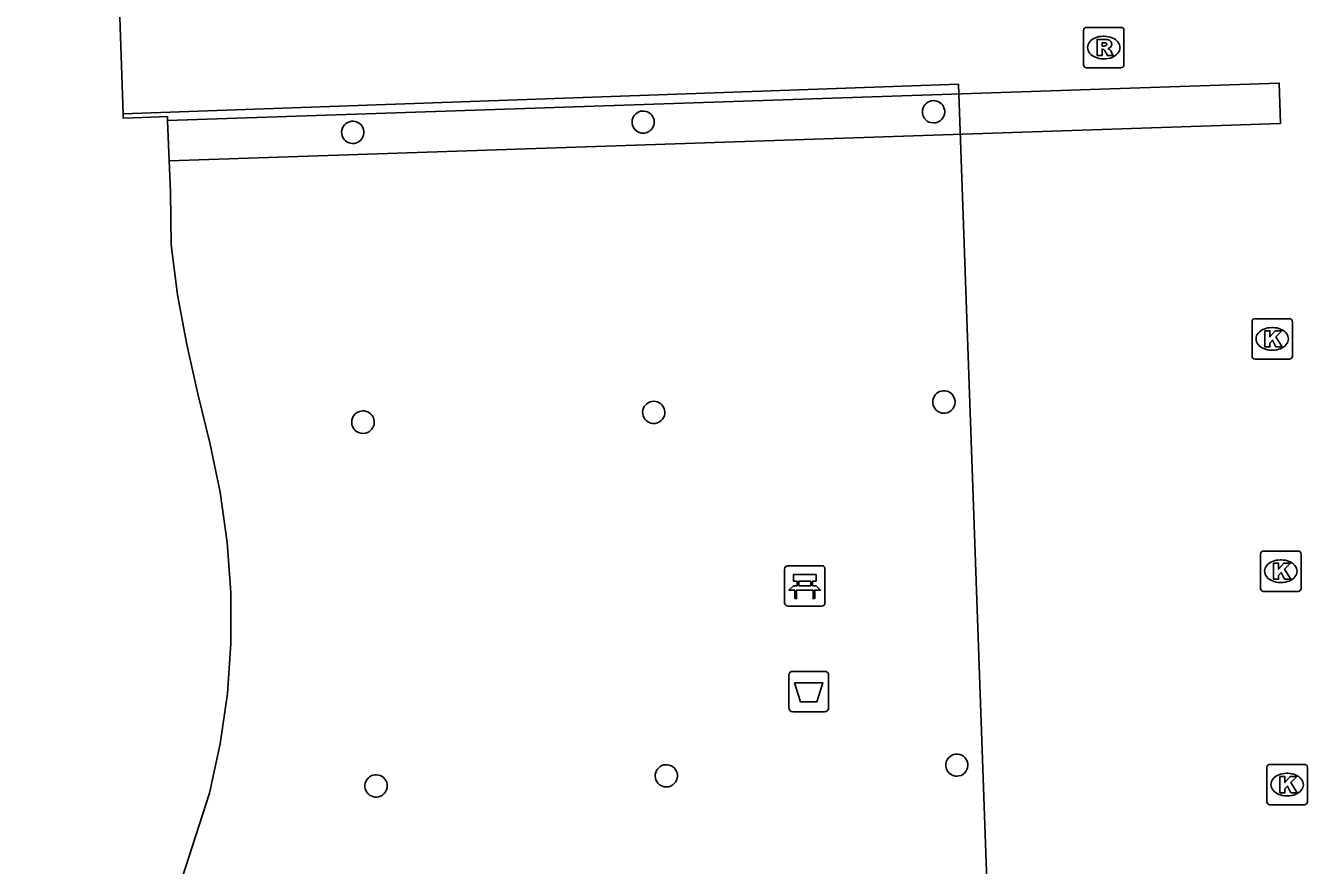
# Model space of a CAD drawing. Extents: x 160557 to 161245, y 385330 to 386505.
# Drawn here: x 160882.89 to 160914.65, y 386254.83 to 386275.63 of the extents above; entities that cross this region are included whole.
import ezdxf

# ---------------------------------------------------------------- set-up
doc = ezdxf.new("R2010")
doc.units = 0
for name, color, linetype in [('IMGEO_Afvalbak', 7, 'Continuous'), ('IMGEO_Bank', 7, 'Continuous'), ('IMGEO_Kolk', 7, 'Continuous'), ('IMGEO_Muur', 7, 'Continuous'), ('IMGEO_Pand', 7, 'Continuous'), ('IMGEO_Pand_overbouw', 7, 'Continuous'), ('IMGEO_Rioolput', 7, 'Continuous')]:
    doc.layers.add(name, color=color, linetype=linetype)

msp = doc.modelspace()

# ---------------------------------------------------------------- linework, layer by layer
at = {"layer": 'IMGEO_Afvalbak'}
for p, q in [((160901.898, 386259.633), (160902.688, 386259.633)), ((160902.688, 386259.633), (160901.898, 386259.633)), ((160901.798, 386258.733), (160901.798, 386259.533)), ((160901.798, 386259.533), (160901.798, 386258.733)), ((160902.788, 386259.533), (160902.788, 386258.733)), ((160902.788, 386258.733), (160902.788, 386259.533)), ((160902.688, 386258.633), (160901.898, 386258.633)), ((160901.898, 386258.633), (160902.688, 386258.633))]:
    msp.add_line(p, q, dxfattribs=at)
msp.add_lwpolyline([(160901.941, 386259.347), (160902.645, 386259.347), (160902.496, 386258.877), (160902.09, 386258.877), (160901.941, 386259.347)], dxfattribs=at)
for centre, start, end in [((160901.898, 386259.533), 90, 180), ((160901.898, 386259.533), 90, 180), ((160902.688, 386259.533), 0, 90), ((160902.688, 386259.533), 360, 90), ((160901.898, 386258.733), 180, 270), ((160901.898, 386258.733), 180, 270), ((160902.688, 386258.733), 270, 0), ((160902.688, 386258.733), 270, 0)]:
    msp.add_arc(centre, 0.1, start, end, dxfattribs=at)
at = {"layer": 'IMGEO_Bank'}
for p, q in [((160901.697, 386261.325), (160901.697, 386262.166)), ((160901.697, 386262.166), (160901.697, 386261.325)), ((160901.772, 386262.25), (160902.613, 386262.25)), ((160902.613, 386262.25), (160901.772, 386262.25)), ((160902.697, 386262.175), (160902.697, 386261.334)), ((160902.697, 386261.334), (160902.697, 386262.175)), ((160902.006, 386261.756), (160902.006, 386261.862)), ((160902.05, 386261.862), (160902.05, 386261.756)), ((160902.338, 386261.868), (160902.056, 386261.868)), ((160902.344, 386261.756), (160902.344, 386261.862)), ((160902.388, 386261.862), (160902.388, 386261.756)), ((160902.394, 386261.648), (160902.001, 386261.648)), ((160902.056, 386261.75), (160902.338, 386261.75)), ((160902.622, 386261.25), (160901.781, 386261.25)), ((160901.781, 386261.25), (160902.622, 386261.25))]:
    msp.add_line(p, q, dxfattribs=at)
for points in [[(160902, 386261.868), (160901.914, 386261.868), (160901.914, 386262.029), (160902.477, 386262.029), (160902.477, 386261.868), (160902.394, 386261.868)], [(160901.944, 386261.648), (160901.802, 386261.648), (160901.914, 386261.75), (160902, 386261.75)], [(160901.994, 386261.641), (160901.994, 386261.434), (160901.951, 386261.434), (160901.951, 386261.641)], [(160902.394, 386261.75), (160902.477, 386261.75), (160902.589, 386261.648), (160902.45, 386261.648)], [(160902.444, 386261.641), (160902.444, 386261.434), (160902.4, 386261.434), (160902.4, 386261.641)]]:
    msp.add_lwpolyline(points, dxfattribs=at)
for centre, radius, start, end in [((160901.775, 386262.172), 0.0779, 92.4484, 184.2845), ((160901.775, 386262.172), 0.0779, 92.4484, 184.2845), ((160902.619, 386262.172), 0.0779, 2.4484, 94.2845), ((160902.619, 386262.172), 0.0779, 2.4484, 94.2845), ((160901.999, 386261.861), 0.00671, 2.8957, 87.1043), ((160902.056, 386261.861), 0.00671, 92.8957, 177.1043), ((160902.338, 386261.861), 0.00671, 2.8957, 87.1043), ((160902.395, 386261.861), 0.00671, 92.8957, 177.1043), ((160901.944, 386261.641), 0.00671, 2.8957, 87.1043), ((160902.001, 386261.641), 0.00671, 92.8957, 177.1043), ((160901.999, 386261.757), 0.00671, 272.8957, 357.1043), ((160902.056, 386261.757), 0.00671, 182.8957, 267.1043), ((160902.338, 386261.757), 0.00671, 272.8957, 357.1043), ((160902.395, 386261.757), 0.00671, 182.8957, 267.1043), ((160902.393, 386261.641), 0.00671, 2.8957, 87.1043), ((160902.45, 386261.641), 0.00671, 92.8957, 177.1043), ((160901.775, 386261.328), 0.0779, 182.4484, 274.2845), ((160901.775, 386261.328), 0.0779, 182.4484, 274.2845), ((160902.619, 386261.328), 0.0779, 272.4484, 4.2845), ((160902.619, 386261.328), 0.0779, 272.4484, 4.2845)]:
    msp.add_arc(centre, radius, start, end, dxfattribs=at)
at = {"layer": 'IMGEO_Kolk'}
for p, q in [((160913.28, 386267.444), (160913.28, 386268.296)), ((160913.355, 386268.37), (160914.207, 386268.37)), ((160913.768, 386268.15), (160913.793, 386268.15)), ((160914.281, 386268.296), (160914.281, 386267.444)), ((160913.791, 386267.59), (160913.766, 386267.59)), ((160914.207, 386267.37), (160913.355, 386267.37)), ((160913.493, 386261.688), (160913.493, 386262.54)), ((160913.568, 386262.614), (160914.42, 386262.614)), ((160913.981, 386262.394), (160914.006, 386262.394)), ((160914.494, 386262.54), (160914.494, 386261.688)), ((160914.004, 386261.834), (160913.979, 386261.834)), ((160914.42, 386261.614), (160913.568, 386261.614)), ((160913.725, 386257.327), (160914.577, 386257.327)), ((160913.65, 386256.401), (160913.65, 386257.253)), ((160914.138, 386257.107), (160914.163, 386257.107)), ((160914.651, 386257.253), (160914.651, 386256.401)), ((160914.161, 386256.547), (160914.136, 386256.547)), ((160914.577, 386256.327), (160913.725, 386256.327))]:
    msp.add_line(p, q, dxfattribs=at)
for points in [[(160913.28, 386267.444), (160913.28, 386268.296)], [(160913.355, 386268.37), (160914.207, 386268.37)], [(160914.281, 386268.296), (160914.281, 386267.444)], [(160913.601, 386268.07), (160913.724, 386268.07), (160913.724, 386267.919), (160913.854, 386268.07), (160914.018, 386268.07), (160913.872, 386267.919), (160914.025, 386267.67), (160913.873, 386267.67), (160913.788, 386267.834), (160913.724, 386267.767), (160913.724, 386267.67), (160913.601, 386267.67), (160913.601, 386268.07)], [(160914.207, 386267.37), (160913.355, 386267.37)], [(160913.493, 386261.688), (160913.493, 386262.54)], [(160913.568, 386262.614), (160914.42, 386262.614)], [(160914.494, 386262.54), (160914.494, 386261.688)], [(160913.814, 386262.314), (160913.937, 386262.314), (160913.937, 386262.163), (160914.067, 386262.314), (160914.231, 386262.314), (160914.085, 386262.163), (160914.238, 386261.914), (160914.086, 386261.914), (160914.001, 386262.078), (160913.937, 386262.011), (160913.937, 386261.914), (160913.814, 386261.914), (160913.814, 386262.314)], [(160914.42, 386261.614), (160913.568, 386261.614)], [(160913.725, 386257.327), (160914.577, 386257.327)], [(160913.65, 386256.401), (160913.65, 386257.253)], [(160913.971, 386257.027), (160914.094, 386257.027), (160914.094, 386256.876), (160914.224, 386257.027), (160914.388, 386257.027), (160914.242, 386256.876), (160914.395, 386256.627), (160914.243, 386256.627), (160914.158, 386256.791), (160914.094, 386256.724), (160914.094, 386256.627), (160913.971, 386256.627), (160913.971, 386257.027)], [(160914.651, 386257.253), (160914.651, 386256.401)], [(160914.577, 386256.327), (160913.725, 386256.327)]]:
    msp.add_lwpolyline(points, dxfattribs=at)
for centre, start, end in [((160913.357, 386268.294), 91.552, 178.448), ((160913.357, 386268.294), 91.552, 178.448), ((160914.205, 386268.294), 1.552, 88.448), ((160914.205, 386268.294), 1.552, 88.448), ((160913.357, 386267.446), 181.552, 268.448), ((160913.357, 386267.446), 181.552, 268.448), ((160914.205, 386267.446), 271.552, 358.448), ((160914.205, 386267.446), 271.552, 358.448), ((160913.57, 386262.538), 91.552, 178.448), ((160913.57, 386262.538), 91.552, 178.448), ((160914.418, 386262.538), 1.552, 88.448), ((160914.418, 386262.538), 1.552, 88.448), ((160913.57, 386261.69), 181.552, 268.448), ((160913.57, 386261.69), 181.552, 268.448), ((160914.418, 386261.69), 271.552, 358.448), ((160914.418, 386261.69), 271.552, 358.448), ((160913.727, 386257.251), 91.552, 178.448), ((160913.727, 386257.251), 91.552, 178.448), ((160914.575, 386257.251), 1.552, 88.448), ((160914.575, 386257.251), 1.552, 88.448), ((160913.727, 386256.403), 181.552, 268.448), ((160913.727, 386256.403), 181.552, 268.448), ((160914.575, 386256.403), 271.552, 358.448), ((160914.575, 386256.403), 271.552, 358.448)]:
    msp.add_arc(centre, 0.0765, start, end, dxfattribs=at)
for centre, major_axis, ratio, start_param, end_param in [((160913.767, 386267.87), (-0.387, 0.002), 0.722429, 4.712389, 7.853982), ((160913.792, 386267.87), (-0.39, 0.002), 0.717154, 1.570796, 4.712389), ((160913.98, 386262.114), (-0.387, 0.002), 0.722429, 4.712389, 7.853982), ((160914.005, 386262.114), (-0.39, 0.002), 0.717154, 1.570796, 4.712389), ((160914.137, 386256.827), (-0.387, 0.002), 0.722429, 4.712389, 7.853982), ((160914.162, 386256.827), (-0.39, 0.002), 0.717154, 1.570796, 4.712389)]:
    msp.add_ellipse(centre, major_axis=major_axis, ratio=ratio, start_param=start_param, end_param=end_param, dxfattribs=at)
at = {"layer": 'IMGEO_Muur'}
msp.add_lwpolyline([(160886.448, 386272.279), (160913.987, 386273.207), (160913.954, 386274.206), (160886.405, 386273.278)], dxfattribs=at)
at = {"layer": 'IMGEO_Pand'}
for points in [[(160886.405, 386273.278), (160886.403, 386273.338), (160886.401, 386273.378), (160885.57, 386273.35), (160885.304, 386273.341), (160885.3, 386273.446), (160885.138, 386278.243), (160884.867, 386286.275), (160897.579, 386286.734), (160897.575, 386287.035), (160896.545, 386286.987), (160896.315, 386294.368), (160899.12, 386294.454), (160903.452, 386294.586), (160903.553, 386292.042)], [(160886.448, 386272.279), (160886.405, 386273.278)], [(160884.891, 386250.91), (160885.559, 386251.975), (160885.734, 386252.298), (160886.156, 386253.078), (160886.674, 386254.234), (160887.447, 386256.618), (160887.705, 386257.838), (160887.893, 386259.084), (160887.971, 386260.325), (160887.974, 386261.591), (160887.885, 386262.826), (160887.706, 386264.068), (160887.448, 386265.295), (160887.151, 386266.512), (160886.885, 386267.733), (160886.654, 386268.957), (160886.493, 386270.196), (160886.481, 386271.514), (160886.448, 386272.279)]]:
    msp.add_lwpolyline(points, dxfattribs=at)
for centre, radius, start, end in [((160898.191, 386273.24), 0.275, 334.1528, 269.858), ((160905.388, 386273.495), 0.277, 309.0884, 255.4217), ((160890.993, 386272.986), 0.276, 325.241, 289.4436), ((160905.388, 386273.492), 0.274, 255.1431, 309.367), ((160898.189, 386273.242), 0.277, 270.1255, 333.8852), ((160890.995, 386272.983), 0.274, 289.2677, 325.4169), ((160905.644, 386266.306), 0.278, 299.8972, 246.5389), ((160898.453, 386266.048), 0.276, 312.9477, 265.2206), ((160891.247, 386265.806), 0.28, 322.4853, 235.4137), ((160905.644, 386266.301), 0.274, 246.1312, 300.3049), ((160891.246, 386265.802), 0.276, 235.0426, 283.625), ((160891.25, 386265.801), 0.274, 282.7707, 322.9194), ((160898.453, 386266.047), 0.275, 265.0971, 313.0712), ((160898.764, 386257.045), 0.276, 307.9798, 259.6019), ((160905.965, 386257.309), 0.274, 281.1205, 185.2522), ((160891.573, 386256.794), 0.277, 339.8761, 292.6862), ((160905.963, 386257.308), 0.272, 185.0538, 240.4438), ((160905.964, 386257.303), 0.268, 239.7713, 281.5991), ((160891.572, 386256.795), 0.278, 292.8212, 339.7411), ((160898.765, 386257.04), 0.272, 259.1497, 308.432)]:
    msp.add_arc(centre, radius, start, end, dxfattribs=at)
at = {"layer": 'IMGEO_Pand_overbouw'}
for points in [[(160841.116, 386238.151), (160907.206, 386240.496), (160906.008, 386274.182)], [(160906.008, 386274.182), (160885.3, 386273.446), (160885.304, 386273.341), (160885.57, 386273.35), (160886.401, 386273.378), (160886.403, 386273.338), (160886.405, 386273.278), (160886.448, 386272.279), (160886.481, 386271.514), (160886.493, 386270.196), (160886.654, 386268.957), (160886.885, 386267.733), (160887.151, 386266.512), (160887.448, 386265.295), (160887.706, 386264.068), (160887.885, 386262.826), (160887.974, 386261.591), (160887.971, 386260.325), (160887.893, 386259.084), (160887.705, 386257.838), (160887.447, 386256.618), (160886.674, 386254.234)]]:
    msp.add_lwpolyline(points, dxfattribs=at)
at = {"layer": 'IMGEO_Rioolput'}
for p, q in [((160909.105, 386274.661), (160909.105, 386275.513)), ((160909.18, 386275.587), (160910.032, 386275.587)), ((160910.106, 386275.513), (160910.106, 386274.661)), ((160909.593, 386275.367), (160909.618, 386275.367)), ((160909.616, 386274.807), (160909.591, 386274.807)), ((160910.032, 386274.587), (160909.18, 386274.587))]:
    msp.add_line(p, q, dxfattribs=at)
for points in [[(160909.105, 386274.661), (160909.105, 386275.513)], [(160909.18, 386275.587), (160910.032, 386275.587)], [(160910.106, 386275.513), (160910.106, 386274.661)], [(160909.694, 386275.285), (160909.442, 386275.287), (160909.442, 386274.887)], [(160909.62, 386275.206), (160909.566, 386275.206), (160909.566, 386275.125)], [(160909.566, 386275.125), (160909.618, 386275.125)], [(160909.442, 386274.887), (160909.566, 386274.887), (160909.566, 386275.049), (160909.577, 386275.049)], [(160909.624, 386275.02), (160909.695, 386274.887), (160909.835, 386274.887), (160909.77, 386275.013)], [(160910.032, 386274.587), (160909.18, 386274.587)]]:
    msp.add_lwpolyline(points, dxfattribs=at)
for centre, radius, start, end in [((160909.182, 386275.511), 0.0765, 91.552, 178.448), ((160909.182, 386275.511), 0.0765, 91.552, 178.448), ((160910.03, 386275.511), 0.0765, 1.552, 88.448), ((160910.03, 386275.511), 0.0765, 1.552, 88.448), ((160909.602, 386275.314), 0.19, 274.7715, 282.9687), ((160909.626, 386275.11), 0.0964, 77.0061, 93.1865), ((160909.64, 386275.167), 0.0378, 276.6634, 79.6772), ((160909.693, 386275.175), 0.109, 350.3612, 89.416), ((160909.691, 386275.175), 0.112, 277.5842, 350.9817), ((160909.576, 386274.996), 0.0533, 26.0293, 88.6989), ((160909.675, 386274.96), 0.108, 29.5134, 73.7905), ((160909.182, 386274.663), 0.0765, 181.552, 268.448), ((160909.182, 386274.663), 0.0765, 181.552, 268.448), ((160910.03, 386274.663), 0.0765, 271.552, 358.448), ((160910.03, 386274.663), 0.0765, 271.552, 358.448)]:
    msp.add_arc(centre, radius, start, end, dxfattribs=at)
for centre, major_axis, ratio, start_param, end_param in [((160909.592, 386275.087), (-0.387, 0.002), 0.722429, 4.712389, 7.853982), ((160909.617, 386275.087), (-0.39, 0.002), 0.717154, 1.570796, 4.712389)]:
    msp.add_ellipse(centre, major_axis=major_axis, ratio=ratio, start_param=start_param, end_param=end_param, dxfattribs=at)

doc.saveas('drawing.dxf')
